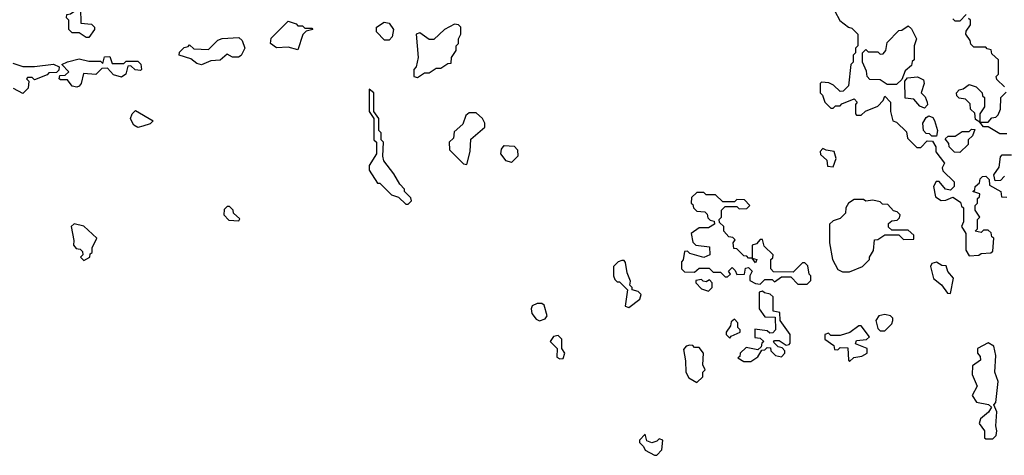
# Model space of a CAD drawing. Extents: x 2737310 to 2869991, y 870230 to 1012730.
# Tile 298 of 479: x 2784591 to 2788784, y 942460 to 944317. Entities that reach past the tile are written whole.
import ezdxf

# ---------------------------------------------------------------- set-up
doc = ezdxf.new("R2010")
doc.units = 0

msp = doc.modelspace()

# ---------------------------------------------------------------- linework, layer by layer
at = {"layer": '0CON02XD'}
for points in [[(2784885, 944240), (2784875, 944240), (2784845, 944260), (2784815, 944260), (2784800, 944275), (2784800, 944315), (2784790, 944325), (2784791.7, 944338.3), (2784808.3, 944341.7), (2784840, 944365), (2784850, 944365), (2784851.7, 944301.7), (2784897, 944297), (2784910, 944285), (2784910, 944275), (2784885, 944240)], [(2788063, 944353), (2788083.6, 944313.6), (2788120, 944285), (2788135, 944280), (2788160, 944255), (2788160, 944205), (2788150, 944195), (2788150, 944175), (2788140, 944165), (2788140, 944135), (2788130, 944125), (2788120, 944035), (2788098.3, 944011.7), (2788085, 944010), (2788057, 944037), (2788037, 944047), (2788005, 944050), (2788000, 944045), (2788000, 944005), (2788010, 943995), (2788020, 943965), (2788045, 943940), (2788055, 943940), (2788065, 943950), (2788085, 943950), (2788091.7, 943958.3), (2788145, 943980), (2788157.5, 943965), (2788150, 943955), (2788150, 943915), (2788155, 943910), (2788175, 943910), (2788193, 943927), (2788245, 943947.5), (2788268.3, 943971.7), (2788275, 943990), (2788300, 943965), (2788300, 943925), (2788310, 943885), (2788325, 943880), (2788368.3, 943838.3), (2788371.7, 943811.7), (2788411.7, 943771.7), (2788428.3, 943771.7), (2788455, 943800), (2788478.3, 943798.3), (2788492.5, 943775), (2788493, 943753), (2788530, 943705), (2788520, 943685), (2788523, 943673), (2788570, 943625), (2788570, 943605), (2788555, 943590), (2788533.9, 943593.9), (2788506.4, 943626.4), (2788493.6, 943626.4), (2788483.3, 943605), (2788491.2, 943561.2), (2788515, 943546.7), (2788535, 943547.5), (2788565, 943560), (2788598.3, 943538.3), (2788601.7, 943521.7), (2788610, 943515), (2788610, 943455), (2788602.5, 943435), (2788620, 943405), (2788620, 943335), (2788635, 943310)], [(2788621.7, 944338.3), (2788595, 944310), (2788575, 944310), (2788565, 944320)], [(2785775, 944187.5), (2785735, 944198.8), (2785685, 944196), (2785660, 944215), (2785661.7, 944238.3), (2785735, 944310), (2785768.3, 944298.3), (2785775, 944290), (2785795, 944290), (2785805, 944280), (2785835, 944280), (2785840, 944275), (2785811.7, 944268.3), (2785797, 944253), (2785775, 944187.5)], [(2786165, 944230), (2786145, 944230), (2786110, 944265), (2786110, 944285), (2786143.6, 944306.4), (2786165, 944302.5), (2786182.5, 944275), (2786177, 944243), (2786165, 944230)], [(2786285, 944070), (2786315, 944090), (2786335, 944090), (2786365, 944110), (2786385, 944110), (2786415, 944130), (2786428.3, 944131.7), (2786430, 944155), (2786450, 944185), (2786450, 944205), (2786460, 944215), (2786460, 944235), (2786470, 944255), (2786470, 944285), (2786460, 944295), (2786443, 944297), (2786400, 944275), (2786355, 944232.5), (2786335, 944232.5), (2786295, 944260), (2786280, 944255), (2786287.5, 944155), (2786280, 944115), (2786270, 944105), (2786270, 944075), (2786285, 944070)], [(2788325, 944040), (2788285, 944040), (2788255, 944060), (2788211.7, 944061.7), (2788200, 944075), (2788197, 944097), (2788180, 944135), (2788180, 944175), (2788195, 944190), (2788205, 944180), (2788245, 944180), (2788255, 944170), (2788268.3, 944171.7), (2788280, 944185), (2788285, 944220), (2788335, 944270), (2788348.3, 944271.7), (2788375, 944290), (2788388.3, 944278.3), (2788410, 944235), (2788400, 944205), (2788400, 944145), (2788391.7, 944138.3), (2788388.3, 944121.7), (2788361.7, 944098.3), (2788348.3, 944061.7), (2788325, 944040)], [(2788785, 944030), (2788751.7, 944061.7), (2788750, 944075), (2788760, 944085), (2788760, 944145), (2788731.7, 944171.7), (2788728.3, 944188.3), (2788711.7, 944191.7), (2788705, 944200), (2788655, 944200), (2788641.7, 944211.7), (2788638.3, 944228.3), (2788620, 944255), (2788621.7, 944268.3), (2788640, 944295), (2788640, 944315), (2788631.7, 944321.7)], [(2785365, 944124), (2785345, 944130), (2785319.5, 944149.5), (2785270, 944165), (2785271.7, 944178.3), (2785291.7, 944198.3), (2785308.3, 944201.7), (2785315, 944210), (2785333, 944193), (2785395, 944190), (2785435, 944230), (2785453, 944237), (2785525, 944240), (2785538.3, 944228.3), (2785550, 944195), (2785535, 944163.3), (2785523, 944157), (2785497, 944157), (2785475, 944170), (2785445, 944143.8), (2785405, 944141.2), (2785365, 944124)], [(2784561.7, 944131.7), (2784605, 944116.7), (2784655, 944116.7), (2784735, 944127.5), (2784760, 944115), (2784758.3, 944101.7), (2784748.3, 944091.7), (2784715, 944090), (2784708.3, 944081.7), (2784655, 944060), (2784645, 944070), (2784625, 944070), (2784620, 944065), (2784630, 944055), (2784627.5, 944025), (2784605, 944002.5), (2784565, 944023.3)], [(2784835, 944028.8), (2784815, 944033.3), (2784795, 944060), (2784765, 944060), (2784760, 944065), (2784761.7, 944078.3), (2784785, 944080), (2784800, 944095), (2784770, 944125), (2784795, 944137.5), (2784845, 944150), (2784885, 944140), (2784935, 944140), (2784945, 944130), (2784951.7, 944158.3), (2784975, 944160), (2784985, 944130), (2785035, 944130), (2785045, 944140), (2785095, 944140), (2785107, 944127), (2785110, 944105), (2785105, 944100), (2785083, 944103), (2785065, 944120), (2785051.7, 944118.3), (2785043.8, 944085), (2785025, 944072), (2784991.2, 944081.2), (2784965, 944110), (2784941.7, 944108.3), (2784915, 944082.5), (2784863, 944087), (2784853.3, 944045), (2784845, 944033.3), (2784835, 944028.8)], [(2788445, 943940), (2788425, 943947.5), (2788398.3, 943978.3), (2788361.7, 943981.7), (2788360, 944055), (2788371.7, 944068.3), (2788415, 944072.5), (2788440.7, 944060.7), (2788443.3, 944045), (2788430, 944005), (2788447.5, 943987.5), (2788456.2, 943965), (2788456.7, 943953.3), (2788445, 943940)], [(2788795, 943830), (2788765, 943830), (2788715, 943860), (2788695, 943860), (2788680, 943880), (2788661.7, 943891.7), (2788658.3, 943918.3), (2788640, 943935), (2788638.3, 943958.3), (2788618.3, 943978.3), (2788591.7, 943981.7), (2788581.7, 943991.7), (2788580, 944005), (2788591.7, 944018.3), (2788608.3, 944021.7), (2788635, 944040), (2788665, 944030), (2788690, 944005), (2788691.7, 943991.7), (2788700, 943985), (2788700, 943945), (2788680, 943915), (2788680, 943880), (2788715, 943880), (2788731.7, 943898.3), (2788748.3, 943901.7), (2788758.3, 943911.7), (2788767.5, 943935), (2788770, 943985), (2788791.7, 944008.3)], [(2786245, 943530), (2786260, 943545), (2786257, 943557), (2786230, 943585), (2786230, 943595), (2786210, 943615), (2786185, 943660), (2786142.5, 943715), (2786137.5, 943735), (2786140, 943795), (2786130, 943805), (2786130, 943835), (2786120, 943845), (2786120, 943895), (2786100, 943925), (2786100, 944005), (2786080, 944020), (2786080, 943925), (2786100, 943895), (2786100, 943805), (2786110, 943795), (2786110, 943745), (2786080, 943695), (2786080, 943675), (2786115, 943620), (2786125, 943620), (2786175, 943570), (2786205, 943560), (2786235, 943530), (2786245, 943530)], [(2785095, 943857.5), (2785077, 943867), (2785066.7, 943885), (2785063.3, 943895), (2785070, 943915), (2785085, 943930), (2785160, 943885), (2785147, 943873), (2785115, 943862.5), (2785095, 943857.5)], [(2786495, 943700), (2786510, 943755), (2786513, 943807), (2786571.7, 943858.3), (2786572.5, 943875), (2786562.5, 943895), (2786535, 943920), (2786505, 943920), (2786491.7, 943908.3), (2786478.3, 943871.7), (2786441.7, 943838.3), (2786438.3, 943811.7), (2786420, 943795), (2786421.7, 943761.7), (2786481.7, 943701.7), (2786495, 943700)], [(2788495, 943820), (2788475, 943820), (2788465, 943830), (2788451.7, 943831.7), (2788440, 943845), (2788437.5, 943875), (2788450.7, 943899.3), (2788463, 943907), (2788479.3, 943899.3), (2788486.4, 943886.4), (2788500, 943845), (2788495, 943820)], [(2788595, 943750), (2788571.7, 943751.7), (2788550, 943775), (2788548.3, 943788.3), (2788531.7, 943808.3), (2788545, 943820), (2788575, 943820), (2788605, 943840), (2788635, 943840), (2788645, 943850), (2788658.3, 943848.3), (2788648.3, 943821.7), (2788630, 943805), (2788630, 943785), (2788595, 943750)], [(2786685, 943707.5), (2786662.5, 943715), (2786640, 943745), (2786642.5, 943765), (2786655, 943780), (2786697, 943777), (2786711.7, 943761.7), (2786712.5, 943735), (2786685, 943707.5)], [(2788055, 943690), (2788067.5, 943725), (2788060, 943755), (2788025, 943760), (2788011.7, 943768.3), (2788000, 943755), (2788001.7, 943741.7), (2788028.3, 943718.3), (2788031.7, 943691.7), (2788055, 943690)], [(2788785, 943650), (2788768.3, 943631.7), (2788745, 943630), (2788740, 943655), (2788761.7, 943688.3), (2788768.3, 943731.7), (2788775, 943740), (2788815, 943740)], [(2788635, 943310), (2788675, 943312.5), (2788685, 943320), (2788727, 943323), (2788735, 943330), (2788740, 943385), (2788731.7, 943391.7), (2788728.3, 943408.3), (2788715, 943420), (2788695, 943420), (2788685, 943410), (2788660, 943415), (2788670, 943425), (2788670, 943465), (2788680, 943475), (2788660, 943505), (2788660, 943525), (2788670, 943535), (2788670, 943555), (2788678.3, 943561.7), (2788680, 943575), (2788650, 943585), (2788658.3, 943591.7), (2788660, 943605), (2788678.3, 943621.7), (2788681.7, 943638.3), (2788691.7, 943648.3), (2788705, 943650), (2788720, 943635), (2788721.7, 943611.7), (2788770, 943585), (2788771.7, 943561.7), (2788795, 943560)], [(2787945, 943190), (2787960, 943205), (2787960, 943225), (2787952.5, 943232.5), (2787947, 943267), (2787935, 943280), (2787925, 943280), (2787885, 943240), (2787801.7, 943241.7), (2787790, 943255), (2787790, 943295), (2787798.3, 943301.7), (2787800, 943315), (2787761.7, 943351.7), (2787755, 943380), (2787745, 943380), (2787728.3, 943361.7), (2787710, 943355), (2787710, 943300), (2787730, 943295), (2787725, 943280), (2787710, 943300), (2787695, 943300), (2787688.3, 943308.3), (2787675, 943310), (2787645, 943340), (2787631.7, 943341.7), (2787630, 943365), (2787638.3, 943378.3), (2787628.3, 943388.3), (2787611.7, 943391.7), (2787590, 943415), (2787590, 943435), (2787571.7, 943451.7), (2787570, 943465), (2787580, 943475), (2787580, 943505), (2787595, 943520), (2787645, 943520), (2787655, 943510), (2787688.3, 943511.7), (2787700, 943525), (2787678.3, 943548.3), (2787645, 943550), (2787635, 943540), (2787585, 943540), (2787555, 943570), (2787515, 943570), (2787505, 943580), (2787475, 943580), (2787451.7, 943558.3), (2787450, 943535), (2787458.3, 943528.3), (2787460, 943515), (2787475, 943500), (2787508.3, 943498.3), (2787518.3, 943488.3), (2787521.7, 943471.7), (2787531.7, 943461.7), (2787548.3, 943458.3), (2787550, 943445), (2787525, 943430), (2787485, 943430), (2787450, 943405), (2787458.3, 943368.3), (2787470, 943355), (2787528.3, 943348.3), (2787530, 943315), (2787505, 943302.5), (2787445, 943320), (2787435, 943330), (2787421.7, 943328.3), (2787417, 943293), (2787410, 943285), (2787410, 943255), (2787421.7, 943241.7), (2787465, 943240), (2787485, 943257.5), (2787527.5, 943257.5), (2787545, 943240), (2787575, 943240), (2787595, 943220), (2787605, 943220), (2787618.3, 943231.7), (2787610, 943245), (2787625, 943260), (2787638.3, 943248.3), (2787645, 943230), (2787678.3, 943231.7), (2787681.7, 943258.3), (2787695, 943260), (2787710, 943245), (2787700, 943225), (2787700, 943205), (2787725, 943192.5), (2787745, 943190), (2787765, 943210), (2787795, 943210), (2787805, 943200), (2787835, 943220), (2787875, 943220), (2787905, 943190), (2787945, 943190)], [(2788125, 943242.5), (2788180, 943265), (2788210, 943295), (2788210, 943305), (2788227, 943333), (2788231.7, 943378.3), (2788245, 943380), (2788275, 943400), (2788335, 943400), (2788355, 943380), (2788398.3, 943381.7), (2788398.3, 943398.3), (2788375, 943420), (2788305, 943420), (2788291.7, 943431.7), (2788291.7, 943448.3), (2788305, 943460), (2788328.3, 943461.7), (2788338.3, 943471.7), (2788340, 943485), (2788328.3, 943498.3), (2788311.7, 943501.7), (2788288.3, 943528.3), (2788265, 943530), (2788255, 943540), (2788225, 943547.5), (2788195, 943542.5), (2788185, 943550), (2788145, 943550), (2788120, 943535), (2788110, 943515), (2788108.3, 943491.7), (2788085, 943470), (2788055, 943460), (2788040, 943445), (2788040, 943365), (2788052.5, 943295), (2788075, 943252.5), (2788095, 943242.5), (2788125, 943242.5)], [(2785525, 943460), (2785528.3, 943468.3), (2785501.7, 943491.7), (2785500, 943505), (2785485, 943520), (2785475, 943520), (2785461.7, 943508.3), (2785460, 943485), (2785481.7, 943461.7), (2785525, 943460)], [(2784865, 943290), (2784890, 943305), (2784891.7, 943318.3), (2784900, 943325), (2784900, 943345), (2784920, 943385), (2784865, 943436.7), (2784823, 943447), (2784810, 943435), (2784822.5, 943375), (2784820, 943355), (2784831.7, 943341.7), (2784848.3, 943338.3), (2784858.3, 943328.3), (2784860, 943315), (2784850, 943305), (2784865, 943290)], [(2787185, 943090), (2787232.5, 943125), (2787237.5, 943145), (2787225, 943157.5), (2787200, 943165), (2787200, 943175), (2787190, 943185), (2787191.7, 943201.7), (2787178.3, 943238.3), (2787171.7, 943281.7), (2787165, 943290), (2787155, 943290), (2787140, 943285), (2787120, 943265), (2787120, 943225), (2787125, 943210), (2787135, 943200), (2787145, 943200), (2787180, 943165), (2787170, 943095), (2787185, 943090)], [(2788555, 943150), (2788567.5, 943215), (2788543, 943243), (2788537, 943267), (2788518.3, 943268.3), (2788495, 943282.5), (2788475, 943277.5), (2788470, 943265), (2788483, 943213), (2788516.4, 943186.4), (2788541.7, 943151.7), (2788555, 943150)], [(2787525, 943160), (2787540, 943175), (2787540, 943195), (2787528.3, 943208.3), (2787515, 943200), (2787501.7, 943201.7), (2787495, 943210), (2787470, 943205), (2787470, 943195), (2787495, 943170), (2787525, 943160)], [(2787705, 942860), (2787735, 942880), (2787751.7, 942908.3), (2787765, 942910), (2787775, 942920), (2787788.3, 942918.3), (2787790, 942905), (2787810, 942885), (2787835, 942880), (2787850, 942895), (2787850, 942905), (2787838.3, 942918.3), (2787821.7, 942921.7), (2787801.7, 942941.7), (2787805, 942950), (2787825, 942950), (2787855, 942930), (2787868.3, 942931.7), (2787871.7, 942938.3), (2787872.5, 942975), (2787830, 943035), (2787828.3, 943068.3), (2787800, 943075), (2787800, 943135), (2787787, 943147), (2787762.5, 943152.5), (2787755, 943160), (2787740, 943155), (2787740, 943085), (2787765, 943050), (2787808.3, 943048.3), (2787810, 942995), (2787798.3, 942981.7), (2787785, 942980), (2787775, 942990), (2787721.7, 942998.3), (2787721.7, 942961.7), (2787745, 942960), (2787760, 942945), (2787751.7, 942938.3), (2787748.3, 942921.7), (2787735, 942910), (2787685, 942920), (2787660, 942895), (2787658.3, 942881.7), (2787650, 942875), (2787675, 942860), (2787705, 942860)], [(2786805, 943033.3), (2786828.3, 943041.7), (2786837.5, 943055), (2786825, 943100), (2786815, 943107.5), (2786795, 943107.5), (2786773.6, 943096.4), (2786770, 943085), (2786772.5, 943065), (2786790.7, 943040.7), (2786805, 943033.3)], [(2787615, 942960), (2787621.7, 942968.3), (2787660, 942985), (2787660, 942995), (2787650, 943005), (2787650, 943025), (2787635, 943040), (2787621.7, 943028.3), (2787618.3, 943011.7), (2787600, 942985), (2787600, 942975), (2787615, 942960)], [(2788275, 942990), (2788305, 943020), (2788310, 943035), (2788310, 943045), (2788300, 943055), (2788275, 943060), (2788250, 943055), (2788237.5, 943035), (2788245, 943000), (2788255, 942990), (2788275, 942990)], [(2788125, 942860), (2788143, 942877), (2788177, 942883), (2788200, 942895), (2788200, 942915), (2788150, 942935), (2788155, 942950), (2788197, 942953), (2788210, 942965), (2788175, 943012.5), (2788165, 943012.5), (2788127, 942983), (2788085, 942970), (2788045, 942970), (2788035, 942980), (2788020, 942975), (2788020, 942955), (2788058.3, 942928.3), (2788061.7, 942911.7), (2788075, 942910), (2788085, 942920), (2788118.3, 942918.3), (2788120, 942865), (2788125, 942860)], [(2786890.7, 942870.7), (2786905, 942873.3), (2786912.5, 942895), (2786900, 942915), (2786900, 942955), (2786885, 942970), (2786865, 942966.7), (2786850, 942945), (2786880, 942915), (2786878.3, 942878.3), (2786890.7, 942870.7)], [(2787475, 942770), (2787500, 942795), (2787500, 942815), (2787510, 942825), (2787500, 942845), (2787502.5, 942895), (2787485, 942920), (2787465, 942920), (2787458.3, 942928.3), (2787445, 942930), (2787430, 942925), (2787418.3, 942911.7), (2787427, 942863), (2787427.5, 942815), (2787440.7, 942790.7), (2787475, 942770)], [(2788735, 942530), (2788750, 942545), (2788752.5, 942565), (2788747.5, 942585), (2788752.5, 942645), (2788740, 942675), (2788747.5, 942685), (2788757.5, 942775), (2788743.3, 942815), (2788747.5, 942885), (2788740, 942925), (2788715, 942940), (2788670, 942915), (2788670, 942895), (2788681.7, 942881.7), (2788682.5, 942865), (2788648.3, 942841.7), (2788646.7, 942805), (2788668, 942755), (2788647.5, 942715), (2788666.4, 942686.4), (2788716.7, 942676.7), (2788730, 942665), (2788716.4, 942643.6), (2788683.3, 942615), (2788676.7, 942595), (2788700, 942565), (2788700, 942535), (2788705, 942530), (2788735, 942530)], [(2787305, 942460), (2787326.4, 942483.6), (2787330, 942525), (2787315, 942530), (2787305, 942520), (2787283, 942513), (2787261.7, 942521.7), (2787255, 942550), (2787230, 942525), (2787230, 942515), (2787248.3, 942498.3), (2787255, 942482.5), (2787295, 942460), (2787305, 942460)]]:
    msp.add_lwpolyline(points, dxfattribs=at)

doc.saveas('drawing.dxf')
